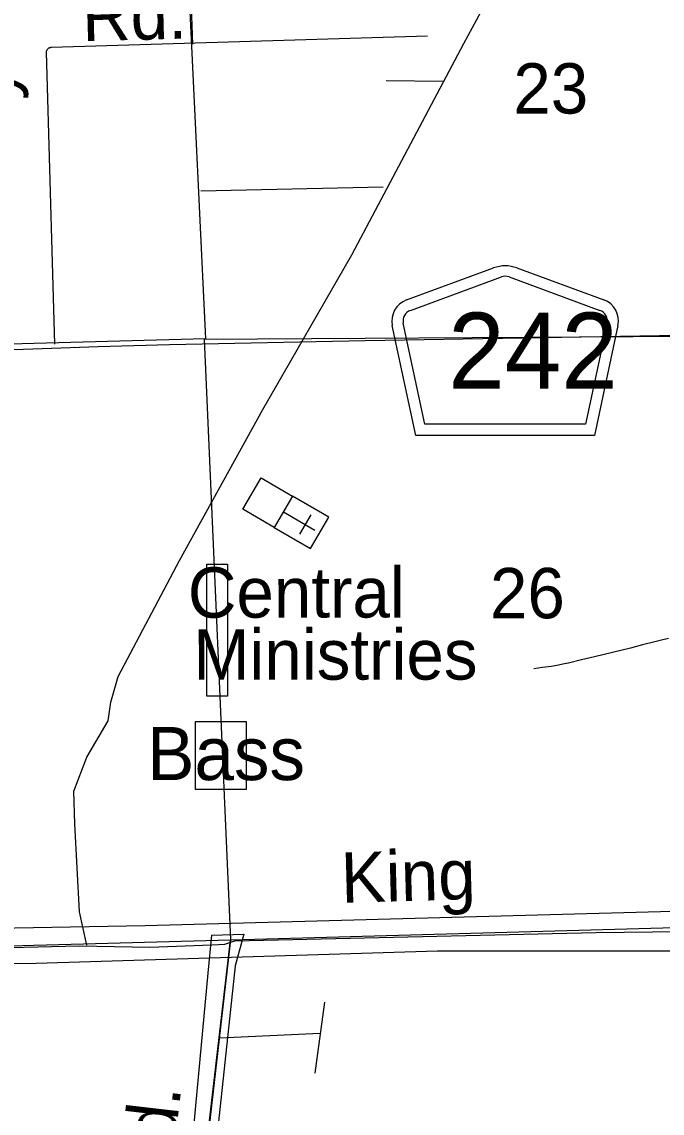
# Model space of a CAD drawing. Extents: x 2480962 to 2688785, y 277103 to 599240.
# Drawn here: x 2538319 to 2544044, y 404417 to 414174 of the extents above; entities that cross this region are included whole.
import ezdxf

# ---------------------------------------------------------------- set-up
doc = ezdxf.new("R2010")
doc.units = 0
for name, color, linetype in [('Communities and Subdivisions Names without Post Office', 7, 'Continuous'), ('County Routes Highway Center Lines', 7, 'Continuous'), ('Culture', 7, 'Continuous'), ('Culture Text', 7, 'Continuous'), ('Level 31', 7, 'Continuous'), ('Local Roads Improved', 7, 'Continuous'), ('Local Roads Paved', 7, 'Continuous'), ('Local Roads Related Text', 7, 'Continuous'), ('Narrow River Creek and Branch and Slough', 7, 'Continuous'), ('Roadshields County Roads', 7, 'Continuous'), ('Section Lines', 7, 'Continuous'), ('Section Numbers', 7, 'Continuous'), ('Swamps', 7, 'Continuous')]:
    doc.layers.add(name, color=color, linetype=linetype)

msp = doc.modelspace()

# ---------------------------------------------------------------- linework, layer by layer
at = {"layer": 'County Routes Highway Center Lines'}
for points in [[(2538899.74, 405919.426), (2538833.457, 406217.698), (2538792.03, 407004.807), (2538783.745, 407294.795), (2538899.74, 407601.353), (2539090.303, 407924.482), (2539115.159, 408090.189), (2539181.442, 408322.179), (2539728.275, 409357.848), (2540473.957, 410708.361), (2541269.351, 412092.015), (2542271.879, 413981.076), (2542619.864, 414627.334)], [(2544194.574, 411369.373), (2541387.204, 411321.569), (2539640.203, 411286.803), (2539001.374, 411269.42), (2537580.306, 411217.27)]]:
    msp.add_lwpolyline(points, dxfattribs=at)
at = {"layer": 'Culture'}
for p, q in [((2540739.3, 409934.136), (2540575.002, 409653.724)), ((2541062.853, 409744.562), (2540739.3, 409934.136)), ((2540657.151, 409793.93), (2540937.691, 409629.557)), ((2540901.836, 409766.466), (2540800.657, 409593.781)), ((2540898.555, 409464.149), (2541062.853, 409744.562)), ((2540575.002, 409653.724), (2540898.555, 409464.149))]:
    msp.add_line(p, q, dxfattribs=at)
msp.add_lwpolyline([(2540739.3, 409934.136), (2540575.002, 409653.724), (2540294.59, 409818.022), (2540458.888, 410098.434)], close=True, dxfattribs=at)
at = {"layer": 'Level 31'}
for points in [[(2539971.494, 409325.361), (2540157.094, 409325.361), (2540157.094, 408144.179), (2539971.494, 408144.179)], [(2539869.772, 407314.539), (2540328.719, 407314.539), (2540328.719, 407915.102), (2539869.772, 407915.102)], [(2553276.524, 406124.216), (2553244.635, 406490.944), (2550597.819, 406490.944), (2545894.141, 406267.718), (2539420.604, 406092.327), (2537586.967, 406060.438), (2532404.949, 405900.991), (2532213.613, 405869.101), (2532197.668, 405741.544), (2532261.447, 405645.876), (2533250.016, 405693.71), (2538447.979, 405757.489), (2542035.53, 405869.101), (2545224.465, 405869.101), (2547329.161, 405964.769), (2549720.862, 406140.161), (2550725.377, 406203.94), (2552495.235, 406156.106)], [(2540227.007, 405733.961), (2539712.663, 400940.709), (2539647.002, 400448.252), (2539679.832, 399715.037), (2539745.493, 397975.021), (2539723.606, 397296.524), (2539614.172, 397296.524), (2539581.341, 398565.97), (2539515.68, 400579.574), (2539570.398, 401214.296), (2539986.25, 405668.3), (2540019.081, 406007.548), (2540303.612, 406018.492)]]:
    msp.add_lwpolyline(points, close=True, dxfattribs=at)
at = {"layer": 'Local Roads Improved'}
for p, q in [((2539679.417, 419220.97), (2539843.408, 413974.179)), ((2538583.198, 413947.047), (2541946.84, 414047.88)), ((2538614.825, 411291.877), (2538539.82, 413902.719)), ((2541549.959, 412696.237), (2539920.091, 412659.747)), ((2540185.242, 405967.943), (2539593.42, 400835)), ((2539611.887, 401059.561), (2540185.618, 405964.973)), ((2541025.031, 405409.902), (2540938.277, 404775.925)), ((2540087.414, 405091.245), (2540984.991, 405132.954))]:
    msp.add_line(p, q, dxfattribs=at)
for points in [[(2538539.82, 413902.719), (2538540.113, 413907.4), (2538540.894, 413912.024), (2538542.154, 413916.542), (2538543.879, 413920.904), (2538546.051, 413925.061), (2538547.902, 413927.935)], [(2538547.96, 413928.019), (2538550.853, 413931.71), (2538554.117, 413935.079), (2538557.714, 413938.088), (2538561.606, 413940.705), (2538565.751, 413942.9), (2538570.102, 413944.651), (2538574.612, 413945.937), (2538579.232, 413946.744), (2538583.198, 413947.047)]]:
    msp.add_lwpolyline(points, dxfattribs=at)
at = {"layer": 'Local Roads Paved'}
msp.add_line((2542084.409, 413639.455), (2541576.971, 413647.706), dxfattribs=at)
msp.add_lwpolyline([(2536982.332, 405868.563), (2538830.543, 405912.568), (2539463.115, 405901.567), (2540018.679, 405923.569), (2540134.192, 405929.07), (2540222.202, 405956.573), (2540865.775, 405973.075), (2543451.07, 406033.582), (2544463.186, 406044.583), (2545200.27, 406066.586), (2545711.828, 406077.587), (2547780.064, 406209.602), (2548830.684, 406275.61), (2549105.715, 406275.61), (2550029.82, 406308.613), (2551931.356, 406319.448), (2552692.124, 406319.615), (2552928.651, 406325.115), (2553011.16, 406325.115), (2553055.165, 406253.607), (2553016.661, 405445.015), (2552950.653, 403002.736)], dxfattribs=at)
at = {"layer": 'Narrow River Creek and Branch and Slough'}
msp.add_lwpolyline([(2544100.892, 408660.954), (2544038.845, 408646.375), (2543976.962, 408630.959), (2543869.042, 408602.929), (2543815.079, 408588.965), (2543761.002, 408575.446), (2543600.336, 408536.416), (2543439.644, 408497.488), (2543323.774, 408469.522), (2543207.838, 408441.776), (2543169.392, 408433.11), (2543101.712, 408419.951), (2543050.68, 408411.454), (2542973.82, 408400.312), (2542896.739, 408390.337)], dxfattribs=at)
at = {"layer": 'Roadshields County Roads'}
for p, q in [((2541757.836, 411687.759), (2542537.21, 411974.096)), ((2542744.124, 411974.096), (2543522.146, 411688.256)), ((2541792.321, 411593.893), (2542606.181, 411892.9)), ((2542675.152, 411892.9), (2543487.66, 411594.389)), ((2541922.641, 410575.933), (2541729.028, 411479.066)), ((2543550.953, 411479.562), (2543357.233, 410575.933)), ((2541841.807, 410475.933), (2541631.25, 411458.104)), ((2543648.732, 411458.602), (2543438.068, 410475.933)), ((2543357.234, 410575.933), (2541922.642, 410575.933)), ((2543438.068, 410475.933), (2541841.808, 410475.933))]:
    msp.add_line(p, q, dxfattribs=at)
for centre, radius, start, end in [((2542640.667, 411692.499), 300, 69.8269806, 110.1730139), ((2542640.667, 411799.034), 100, 69.8269876, 110.1729839), ((2541826.807, 411500.028), 200, 110.1729839, 192.0998896), ((2543453.175, 411500.524), 200, 347.9000917, 69.8270083), ((2541826.807, 411500.028), 100, 110.1729839, 192.0998896), ((2543453.175, 411500.524), 100, 347.9000932, 69.8269876)]:
    msp.add_arc(centre, radius, start, end, dxfattribs=at)
at = {"layer": 'Section Lines'}
for p, q in [((2539705.064, 416684.642), (2539961.186, 411339.264)), ((2539961.186, 411339.264), (2523901.822, 410909.308)), ((2539949.847, 411338.27), (2540185.242, 405967.943)), ((2540185.242, 405967.943), (2545576.446, 406115.87)), ((2534895.174, 405823.077), (2540185.242, 405967.943)), ((2540185.242, 405967.943), (2539593.42, 400835))]:
    msp.add_line(p, q, dxfattribs=at)
at = {"layer": 'Swamps'}
msp.add_line((2539949.847, 411338.27), (2545275.285, 411370.524), dxfattribs=at)

# ---------------------------------------------------------------- texts
at = {"layer": 'Communities and Subdivisions Names without Post Office'}
msp.add_text('Bass', height=475, rotation=0.0013833, dxfattribs=at).set_placement((2539438.367, 407394.807))
at = {"layer": 'Culture Text'}
for s, rotation, p in [('Central', 0.051975, (2539803.017, 408846.748)), ('Ministries', 0.0519806, (2539852.287, 408291.319))]:
    msp.add_text(s, height=450, rotation=rotation, dxfattribs=at).set_placement(p)
at = {"layer": 'Local Roads Related Text'}
for s, rotation, p in [('Rd.', 1.5008972, (2538861.867, 414000.381)), ('Steedly', 89.6236806, (2538231.615, 411770.24)), ('King', 1.5253583, (2541177.062, 406297.378)), ('Rd.', 83.3637972, (2539636.795, 403711.55))]:
    msp.add_text(s, height=450, rotation=rotation, dxfattribs=at).set_placement(p)
at = {"layer": 'Roadshields County Roads'}
msp.add_text('242', height=680, dxfattribs=at).set_placement((2542130.677, 410894.216))
at = {"layer": 'Section Numbers'}
for s, rotation, p in [('23', 0.0292639, (2542713.504, 413353.83)), ('26', 0.0293028, (2542504.446, 408841.294))]:
    msp.add_text(s, height=450, rotation=rotation, dxfattribs=at).set_placement(p)

doc.saveas('drawing.dxf')
